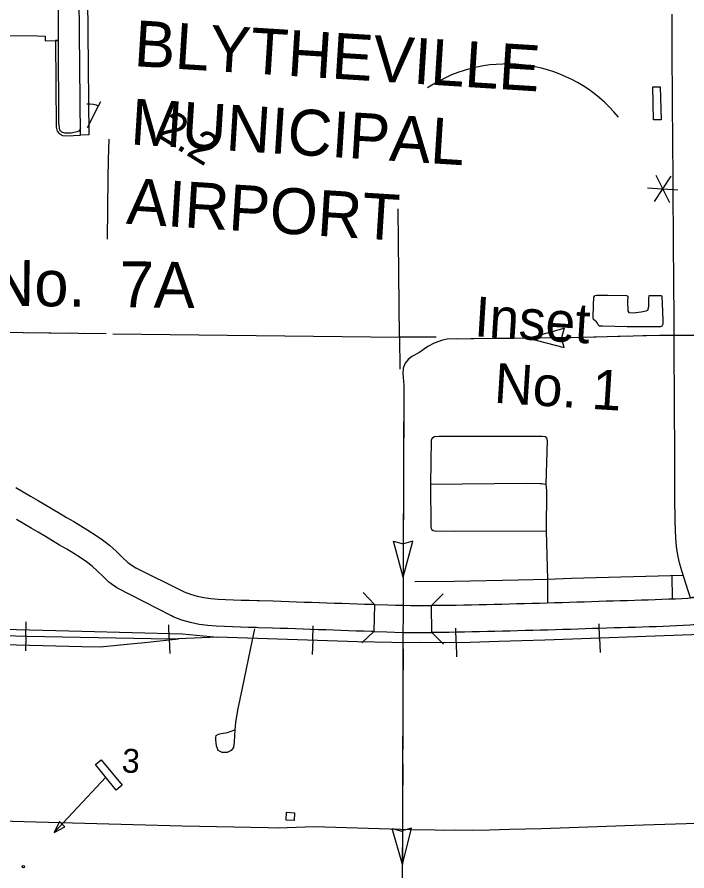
# Model space of a CAD drawing. Extents: x 1366406 to 1373462, y 376856 to 381998.
# Drawn here: x 1369553 to 1369652.8, y 379860 to 379987.1 of the extents above; entities that cross this region are included whole.
import ezdxf

# ---------------------------------------------------------------- set-up
doc = ezdxf.new("R2010")
doc.units = 0
for name, color, linetype in [('10', 7, 'Continuous'), ('31', 7, 'Continuous'), ('33', 7, 'Continuous'), ('34', 7, 'Continuous'), ('35', 7, 'Continuous'), ('37', 7, 'Continuous'), ('40', 7, 'Continuous'), ('43', 7, 'Continuous'), ('48', 7, 'Continuous'), ('5', 7, 'Continuous'), ('56', 7, 'Continuous'), ('57', 7, 'Continuous'), ('6', 7, 'Continuous'), ('63', 7, 'Continuous')]:
    doc.layers.add(name, color=color, linetype=linetype)

msp = doc.modelspace()

# ---------------------------------------------------------------- linework, layer by layer
at = {"layer": '10'}
for p, q in [((1369637.52, 379900.04), (1369637.52, 379900.04)), ((1369637.66, 379895.99), (1369637.66, 379895.99))]:
    msp.add_line(p, q, dxfattribs=at)
for points in [[(1369651.72, 379905.81), (1369651.47, 379906.98), (1369651.28, 379908.24), (1369651.17, 379909.51), (1369651.12, 379910.75), (1369651.08, 379911.97), (1369651.06, 379913.21), (1369651.04, 379914.48), (1369651.02, 379915.77), (1369651.02, 379917.07), (1369651.02, 379918.38), (1369651.02, 379919.69), (1369651.02, 379921.58), (1369651.01, 379922.32), (1369651.01, 379923.65), (1369651, 379924.99), (1369650.99, 379926.33), (1369650.98, 379927.68), (1369650.97, 379929.03), (1369650.97, 379930.39), (1369650.96, 379931.76), (1369650.95, 379933.13), (1369650.94, 379934.51), (1369650.94, 379935.9), (1369650.94, 379937.29), (1369650.93, 379938.68), (1369650.93, 379940.07), (1369650.92, 379941.47), (1369650.91, 379942.87), (1369650.9, 379944.26), (1369650.89, 379945.66), (1369650.88, 379947.06), (1369650.87, 379948.46), (1369650.85, 379949.85), (1369650.84, 379951.24), (1369650.83, 379952.64), (1369650.82, 379954.04), (1369650.81, 379955.43), (1369650.8, 379956.83), (1369650.79, 379958.24), (1369650.79, 379959.64), (1369650.78, 379961.04), (1369650.77, 379962.43), (1369650.76, 379963.82), (1369650.75, 379965.21), (1369650.74, 379966.59), (1369650.73, 379967.97), (1369650.72, 379969.36), (1369650.71, 379970.74), (1369650.7, 379972.13), (1369650.69, 379973.52), (1369650.68, 379974.91), (1369650.67, 379976.3), (1369650.66, 379977.7), (1369650.65, 379979.1), (1369650.65, 379980.5), (1369650.64, 379981.89), (1369650.63, 379983.29), (1369650.62, 379984.7), (1369650.62, 379986.1), (1369650.62, 379987.51)], [(1369552.85, 379917.05), (1369553.93, 379916.41), (1369555, 379915.77), (1369556.08, 379915.14), (1369557.16, 379914.5), (1369558.24, 379913.87), (1369559.32, 379913.23), (1369560.39, 379912.59), (1369561.45, 379911.96), (1369562.5, 379911.32), (1369563.57, 379910.69), (1369564.65, 379910.01), (1369565.73, 379909.26), (1369566.78, 379908.44), (1369567.76, 379907.56), (1369568.67, 379906.68), (1369569.55, 379905.82), (1369570.7, 379905.07), (1369577.59, 379901.67)], [(1369576.03, 379897.93), (1369567.88, 379902.11), (1369566.7, 379902.94), (1369565.84, 379903.79), (1369565, 379904.6), (1369564.18, 379905.34), (1369563.34, 379906), (1369562.43, 379906.62), (1369561.45, 379907.23), (1369560.42, 379907.85), (1369559.36, 379908.48), (1369558.3, 379909.12), (1369557.25, 379909.75), (1369556.18, 379910.38), (1369555.11, 379911.01), (1369554.03, 379911.65), (1369552.94, 379912.28)], [(1369657.25, 379901.71), (1369655.19, 379900.92), (1369653.35, 379900.6), (1369653, 379901.68), (1369652.7, 379902.58), (1369652.34, 379903.68), (1369652.05, 379904.62), (1369651.72, 379905.81)], [(1369577.59, 379901.67), (1369577.92, 379901.51), (1369578.86, 379901.14), (1369579.83, 379900.86), (1369580.84, 379900.65), (1369581.88, 379900.51), (1369582.96, 379900.43), (1369584.08, 379900.37), (1369585.24, 379900.33), (1369586.42, 379900.29), (1369587.61, 379900.26), (1369588.81, 379900.22), (1369589.13, 379900.21), (1369591.17, 379900.15), (1369592.35, 379900.11), (1369593.51, 379900.07), (1369594.66, 379900.03), (1369595.79, 379899.98), (1369596.9, 379899.95), (1369598.03, 379899.92), (1369599.17, 379899.88), (1369600.29, 379899.84), (1369601.42, 379899.8), (1369602.55, 379899.76), (1369603.67, 379899.72), (1369604.8, 379899.68), (1369605.94, 379899.65), (1369606.27, 379899.64), (1369606.15, 379895.6)], [(1369637.52, 379900.04), (1369638.61, 379900.08), (1369639.69, 379900.11), (1369640.77, 379900.15), (1369641.84, 379900.18), (1369642.9, 379900.21), (1369643.96, 379900.24), (1369645, 379900.27), (1369646.04, 379900.31), (1369647.07, 379900.34), (1369648.09, 379900.37), (1369649.1, 379900.41), (1369650.11, 379900.45), (1369651.1, 379900.49), (1369652.05, 379900.53), (1369652.95, 379900.58), (1369653.79, 379900.65), (1369654.54, 379900.76), (1369655.19, 379900.92), (1369657.26, 379901.72)], [(1369606.27, 379899.64), (1369608.24, 379899.58)], [(1369608.24, 379899.58), (1369609.39, 379899.54), (1369610.52, 379899.51), (1369611.64, 379899.48), (1369612.76, 379899.48), (1369614.78, 379899.49)], [(1369614.78, 379899.49), (1369615.05, 379899.5), (1369616.19, 379899.51), (1369617.32, 379899.52), (1369618.45, 379899.54), (1369619.59, 379899.56), (1369620.74, 379899.58), (1369621.86, 379899.6), (1369622.97, 379899.63), (1369624.11, 379899.66), (1369625.24, 379899.69), (1369626.36, 379899.72), (1369627.5, 379899.75), (1369628.63, 379899.78), (1369629.75, 379899.8), (1369630.87, 379899.83), (1369631.98, 379899.86), (1369633.1, 379899.9), (1369634.22, 379899.93), (1369635.33, 379899.97), (1369636.43, 379900), (1369637.52, 379900.04)], [(1369637.66, 379895.99), (1369636.56, 379895.96), (1369635.46, 379895.92), (1369634.35, 379895.89), (1369633.23, 379895.85), (1369632.11, 379895.81), (1369630.98, 379895.78), (1369629.85, 379895.75), (1369628.72, 379895.73), (1369627.6, 379895.7), (1369626.47, 379895.67), (1369625.34, 379895.64), (1369624.21, 379895.61), (1369623.09, 379895.58), (1369621.94, 379895.55), (1369620.8, 379895.53), (1369619.67, 379895.51), (1369618.53, 379895.49), (1369617.38, 379895.47), (1369616.23, 379895.46), (1369615.08, 379895.45), (1369614.81, 379895.45), (1369614.78, 379899.49)], [(1369606.15, 379895.6), (1369605.83, 379895.61), (1369604.68, 379895.63), (1369603.54, 379895.67), (1369602.4, 379895.71), (1369601.28, 379895.76), (1369600.16, 379895.79), (1369599.02, 379895.83), (1369597.91, 379895.87), (1369596.78, 379895.9), (1369595.64, 379895.94), (1369594.51, 379895.98), (1369593.37, 379896.03), (1369592.22, 379896.06), (1369591.05, 379896.1), (1369588.99, 379896.17), (1369588.67, 379896.18), (1369587.49, 379896.21), (1369586.3, 379896.25), (1369585.1, 379896.28), (1369583.91, 379896.33), (1369582.7, 379896.39), (1369581.45, 379896.48), (1369580.16, 379896.66), (1369578.86, 379896.92), (1369577.55, 379897.31), (1369576.28, 379897.81), (1369576.03, 379897.93)], [(1369658.45, 379897.84), (1369656.41, 379897.05), (1369655.31, 379896.77), (1369654.25, 379896.63), (1369653.24, 379896.54), (1369652.25, 379896.48), (1369651.26, 379896.44), (1369650.26, 379896.41), (1369649.26, 379896.37), (1369648.24, 379896.32), (1369647.2, 379896.29), (1369646.17, 379896.26), (1369645.13, 379896.22), (1369644.08, 379896.19), (1369643.03, 379896.16), (1369641.96, 379896.13), (1369640.89, 379896.1), (1369639.82, 379896.07), (1369638.74, 379896.03), (1369637.66, 379895.99)], [(1369606.15, 379895.6), (1369608.11, 379895.53)], [(1369608.11, 379895.53), (1369609.26, 379895.5), (1369610.42, 379895.46), (1369611.59, 379895.43), (1369612.77, 379895.43), (1369614.81, 379895.45)]]:
    msp.add_lwpolyline(points, dxfattribs=at)
at = {"layer": '31'}
for points in [[(1369631.86, 379910.53), (1369618.24, 379910.47), (1369615.31, 379910.53), (1369614.99, 379910.57), (1369614.82, 379910.74), (1369614.75, 379910.96), (1369614.73, 379911.21), (1369614.69, 379917.55), (1369614.76, 379924.09), (1369614.87, 379924.41), (1369615.16, 379924.65), (1369615.93, 379924.67), (1369631.26, 379924.7), (1369631.68, 379924.62), (1369631.9, 379924.37), (1369632.01, 379924.06), (1369631.81, 379917.54)], [(1369614.69, 379917.55), (1369628.89, 379917.67), (1369630.9, 379917.65), (1369631.19, 379917.63), (1369631.46, 379917.6), (1369631.81, 379917.54), (1369631.87, 379916.99), (1369631.88, 379916.63), (1369631.86, 379910.53), (1369632.07, 379903.39), (1369632.04, 379899.86)], [(1369612.27, 379903.06), (1369618.14, 379903.12), (1369627.72, 379903.31), (1369632.07, 379903.39), (1369635.63, 379903.55), (1369652.22, 379903.99)], [(1369650.56, 379903.92), (1369650.61, 379900.48)]]:
    msp.add_lwpolyline(points, dxfattribs=at)
at = {"layer": '33'}
for points in [[(1369563.4, 379974.19), (1369563.93, 379974.2), (1369564.38, 379974.12), (1369564.81, 379974.04), (1369565.02, 379973.95), (1369565.12, 379973.84)], [(1369565.43, 379974.46), (1369565.12, 379973.84), (1369563.44, 379970.6)], [(1369566.7, 379968.9), (1369566.59, 379965.82), (1369566.53, 379963.12), (1369566.43, 379954.04)]]:
    msp.add_lwpolyline(points, dxfattribs=at)
at = {"layer": '34'}
for points in [[(1369588.41, 379896.02), (1369587.77, 379892.92), (1369586.53, 379887.15), (1369585.84, 379883.9), (1369585.55, 379882.07), (1369585.44, 379880.94)], [(1369585.44, 379880.94), (1369585.37, 379879.19), (1369585.27, 379878.31), (1369584.94, 379877.89), (1369584.3, 379877.58), (1369583.56, 379877.59), (1369582.96, 379877.89), (1369582.74, 379878.6), (1369582.62, 379879.49), (1369582.65, 379879.84), (1369582.66, 379880.1), (1369583.03, 379880.3), (1369583.43, 379880.41), (1369584.36, 379880.57), (1369585.44, 379880.94)]]:
    msp.add_lwpolyline(points, dxfattribs=at)
at = {"layer": '35'}
for points in [[(1369643.93, 379940.95), (1369640.28, 379941.07), (1369639.8, 379941.07), (1369639.59, 379941.25), (1369639.49, 379941.51), (1369639.37, 379941.71), (1369639.1, 379941.93), (1369638.88, 379942.06), (1369638.84, 379942.31), (1369638.88, 379944.25), (1369638.95, 379945.4), (1369639.13, 379945.62), (1369639.39, 379945.69), (1369641.02, 379945.67), (1369643.81, 379945.66), (1369644.02, 379945.54), (1369643.97, 379944.67), (1369644, 379943.37), (1369644.18, 379943.1), (1369644.83, 379943.06), (1369645.99, 379943.19), (1369646.73, 379943.34), (1369646.99, 379943.43), (1369647.14, 379943.99), (1369647.16, 379945.26), (1369647.21, 379945.62)], [(1369647.21, 379945.62), (1369648.4, 379945.66), (1369648.85, 379945.66), (1369649.04, 379945.64), (1369649.09, 379945.53), (1369649.17, 379943.24), (1369649.25, 379941.8), (1369649.23, 379941.38), (1369649.09, 379941.05), (1369648.89, 379940.95), (1369647.48, 379940.95), (1369643.93, 379940.95)]]:
    msp.add_lwpolyline(points, dxfattribs=at)
at = {"layer": '37'}
for points in [[(1369604.6, 379901.41), (1369606.27, 379899.64)], [(1369614.78, 379899.49), (1369616.49, 379901.23)], [(1369606.15, 379895.6), (1369604.39, 379893.93)], [(1369616.54, 379893.74), (1369614.81, 379895.45)]]:
    msp.add_lwpolyline(points, dxfattribs=at)
at = {"layer": '40'}
for p, q in [((1369554.31, 379894.88), (1369554.37, 379897.02)), ((1369575.69, 379894.47), (1369575.62, 379896.61)), ((1369597.06, 379894.29), (1369597.13, 379896.43)), ((1369639.81, 379894.6), (1369639.74, 379896.74)), ((1369618.44, 379893.95), (1369618.41, 379896.09)), ((1369554.31, 379894.88), (1369554.25, 379892.74)), ((1369575.69, 379894.47), (1369575.76, 379892.34)), ((1369597.06, 379894.29), (1369596.99, 379892.16)), ((1369618.44, 379893.95), (1369618.47, 379891.81)), ((1369639.81, 379894.6), (1369639.89, 379892.47))]:
    msp.add_line(p, q, dxfattribs=at)
for points in [[(1369495.19, 379896.95), (1369498.39, 379897.14), (1369503.86, 379897.2), (1369516.69, 379896.87), (1369537.32, 379896.28), (1369562.65, 379895.64), (1369577.64, 379895.26), (1369580.79, 379894.97), (1369582.89, 379894.74)], [(1369694.75, 379896.29), (1369687.83, 379896.16), (1369653.55, 379895.1), (1369631.66, 379894.31), (1369624.81, 379894.13), (1369620.51, 379893.97), (1369616.83, 379893.93), (1369613.09, 379893.96), (1369610.79, 379893.94), (1369608.84, 379893.99), (1369603.76, 379894.08), (1369582.89, 379894.74), (1369577.07, 379894.52), (1369575.12, 379894.46), (1369572.98, 379894.52), (1369554.52, 379894.87), (1369544.03, 379895.18)], [(1369514.7, 379894.82), (1369516.69, 379894.61), (1369537.32, 379894.02), (1369562.65, 379893.38), (1369565.4, 379893.34), (1369568.44, 379893.61), (1369570.93, 379893.87), (1369571.55, 379893.94), (1369577.07, 379894.52)], [(1369674.83, 379867.39), (1369674.01, 379867.47), (1369673, 379867.56), (1369672.16, 379867.56), (1369670.17, 379867.53), (1369646.36, 379866.79), (1369631.16, 379866.24), (1369626.41, 379866.12), (1369623.42, 379866.01), (1369620.87, 379865.97), (1369618.27, 379866), (1369616.67, 379865.99), (1369615.31, 379866.02), (1369611.79, 379866.08), (1369597.29, 379866.54), (1369593.25, 379866.39), (1369591.9, 379866.34), (1369590.41, 379866.38), (1369577.59, 379866.63), (1369570.31, 379866.84), (1369554.06, 379867.24), (1369548.74, 379867.4)]]:
    msp.add_lwpolyline(points, dxfattribs=at)
at = {"layer": '43'}
for p, q in [((1369629.16, 379939.28), (1369634.51, 379940.78)), ((1369634.51, 379940.78), (1369634.15, 379939.34)), ((1369629.16, 379939.28), (1369634.55, 379937.9)), ((1369634.55, 379937.9), (1369634.15, 379939.33)), ((1369610.54, 379903.69), (1369609.12, 379909.07)), ((1369609.12, 379909.07), (1369610.55, 379908.68)), ((1369610.54, 379903.69), (1369612, 379909.06)), ((1369612, 379909.06), (1369610.57, 379908.68)), ((1369608.92, 379866.28), (1369610.34, 379865.89)), ((1369610.43, 379860.93), (1369608.92, 379866.28)), ((1369611.79, 379866.32), (1369610.36, 379865.94)), ((1369610.43, 379860.93), (1369611.79, 379866.32))]:
    msp.add_line(p, q, dxfattribs=at)
for points in [[(1369566.3, 379939.93), (1369533.21, 379940.3), (1369517.74, 379940.65), (1369506.83, 379940.54), (1369499.99, 379940.59), (1369483.59, 379940.72), (1369481.89, 379940.9), (1369479.51, 379941.11)], [(1369560.95, 379939.99), (1369554.54, 379940.06)], [(1369566.3, 379939.93), (1369563.09, 379939.96)], [(1369675.13, 379939.99), (1369659.87, 379939.76), (1369654.22, 379939.66), (1369648.74, 379939.68), (1369637.03, 379939.37), (1369617.09, 379939.14), (1369616.38, 379938.97), (1369615.16, 379938.53), (1369614.22, 379938.02), (1369612.86, 379937.11), (1369611.82, 379936.56), (1369611.28, 379936.11), (1369610.83, 379935.54), (1369610.54, 379934.83), (1369610.49, 379934.04), (1369610.64, 379932.22), (1369610.59, 379921.51), (1369610.41, 379855.21), (1369610.49, 379849.85), (1369610.4, 379831.47), (1369610.68, 379769.85), (1369610.77, 379768.27), (1369610.76, 379767.13), (1369611.13, 379703.6)], [(1369644.13, 379939.56), (1369637.71, 379939.39)], [(1369650.93, 379939.67), (1369648.74, 379939.68), (1369646.26, 379939.61)], [(1369618.47, 379939.16), (1369617.09, 379939.14), (1369616.38, 379938.97), (1369615.16, 379938.53), (1369614.22, 379938.02), (1369612.86, 379937.11), (1369612.59, 379936.97)], [(1369623.81, 379939.22), (1369620.61, 379939.18)], [(1369627.02, 379939.25), (1369623.81, 379939.22)], [(1369635.57, 379939.35), (1369629.16, 379939.28)], [(1369610.93, 379935.67), (1369610.83, 379935.54), (1369610.54, 379934.83), (1369610.49, 379934.04), (1369610.64, 379932.22), (1369610.63, 379929.35)], [(1369610.62, 379927.22), (1369610.59, 379921.51), (1369610.59, 379920.8)], [(1369610.59, 379918.66), (1369610.57, 379912.25)], [(1369610.56, 379910.11), (1369610.54, 379903.69)], [(1369610.54, 379901.56), (1369610.53, 379899.51)], [(1369610.52, 379893), (1369610.5, 379886.59)], [(1369610.49, 379884.45), (1369610.47, 379878.03)], [(1369610.47, 379875.9), (1369610.45, 379869.48)], [(1369610.45, 379867.34), (1369610.43, 379860.93)]]:
    msp.add_lwpolyline(points, dxfattribs=at)
at = {"layer": '48'}
for p, q in [((1369650.45, 379963.39), (1369647.96, 379959.65)), ((1369648.21, 379963.53), (1369650.21, 379959.5)), ((1369646.96, 379961.66), (1369651.45, 379961.38))]:
    msp.add_line(p, q, dxfattribs=at)
at = {"layer": '5'}
for points in [[(1369610.02, 379939.42), (1369609.8, 379958.55)], [(1369615.45, 379939.45), (1369610.02, 379939.42)]]:
    msp.add_lwpolyline(points, dxfattribs=at)
at = {"layer": '56'}
for points in [[(1369647.73, 379976.69), (1369648.86, 379976.72), (1369648.97, 379971.8), (1369647.85, 379971.77)], [(1369564.68, 379875.8), (1369565.55, 379876.51), (1369568.67, 379872.7), (1369567.8, 379871.99)], [(1369593.11, 379867.53), (1369593.18, 379868.7), (1369594.35, 379868.62), (1369594.28, 379867.45)], [(1369560.15, 379866.52), (1369559.32, 379867.3), (1369558.56, 379865.65)]]:
    msp.add_lwpolyline(points, close=True, dxfattribs=at)
msp.add_lwpolyline([(1369566.24, 379873.89), (1369558.56, 379865.65)], dxfattribs=at)
msp.add_circle((1369553.95, 379860.58), 0.169, dxfattribs=at)
at = {"layer": '57'}
for points in [[(1369561.66, 380050.7), (1369562.9, 380050.71), (1369563.24, 380026.66), (1369563.22, 380023.53), (1369563.52, 379989.95), (1369563.7, 379969.54)], [(1369563.7, 379969.54), (1369562.47, 379969.53), (1369562.29, 379989.94), (1369561.98, 380023.53), (1369562.01, 380026.66), (1369561.66, 380050.7)], [(1369550.32, 379984.35), (1369556, 379984.28), (1369557.18, 379984.25), (1369557.2, 379983.56), (1369559.19, 379983.6), (1369559.18, 379988.24), (1369559.34, 379988.55), (1369559.58, 379988.77), (1369559.9, 379988.88), (1369561.74, 379988.85), (1369561.92, 379988.8), (1369562.08, 379988.67), (1369562.3, 379988.51), (1369562.29, 379989.76), (1369561.93, 379989.54), (1369561.57, 379989.38), (1369561.44, 379989.35), (1369559.88, 379989.35), (1369559.55, 379989.45), (1369559.32, 379989.64), (1369559.16, 379989.85), (1369559.08, 380003.01)], [(1369559.25, 379971.35), (1369559.19, 379983.6), (1369558.74, 379983.59)], [(1369558.74, 379983.59), (1369558.86, 379970.68), (1369558.98, 379970.12), (1369559.33, 379969.7), (1369559.79, 379969.46), (1369560.37, 379969.4), (1369562.47, 379969.53), (1369562.46, 379970.51), (1369562.2, 379970.13), (1369561.9, 379969.99), (1369561.06, 379969.83), (1369560.53, 379969.81), (1369560.11, 379969.81), (1369559.69, 379969.97), (1369559.39, 379970.23), (1369559.33, 379970.58), (1369559.25, 379971.35)]]:
    msp.add_lwpolyline(points, dxfattribs=at)
at = {"layer": '6'}
msp.add_lwpolyline([(1369567.29, 379939.93), (1369610.02, 379939.42), (1369610.05, 379934.69)], dxfattribs=at)
at = {"layer": '63'}
msp.add_arc((1369625.99, 379958.69), 21.42, 39.0849, 123.4298, dxfattribs=at)

# ---------------------------------------------------------------- texts
at = {"layer": '43'}
msp.add_text('Ditch No.  7A', height=6.8429, rotation=359.307, dxfattribs=at).set_placement((1369525.56, 379944.42))
at = {"layer": '48'}
msp.add_text('2.2', height=4.752, rotation=328.2431, dxfattribs=at).set_placement((1369573.55, 379969.45))
at = {"layer": '56'}
msp.add_text('3', height=3.56, rotation=356.4139, dxfattribs=at).set_placement((1369568.55, 379874.65))
at = {"layer": '57'}
for s, height, p in [('BLYTHEVILLE', 6.8429, (1369570.33, 379979.8)), ('MUNICIPAL', 6.843, (1369569.81, 379968.14)), ('AIRPORT', 6.843, (1369569.19, 379956.33))]:
    msp.add_text(s, height=height, rotation=356.4139, dxfattribs=at).set_placement(p)
at = {"layer": '63'}
for s, p in [('Inset', (1369621.04, 379939.57)), ('No. 1', (1369623.99, 379929.67))]:
    msp.add_text(s, height=5.94, rotation=356.4139, dxfattribs=at).set_placement(p)

doc.saveas('drawing.dxf')
